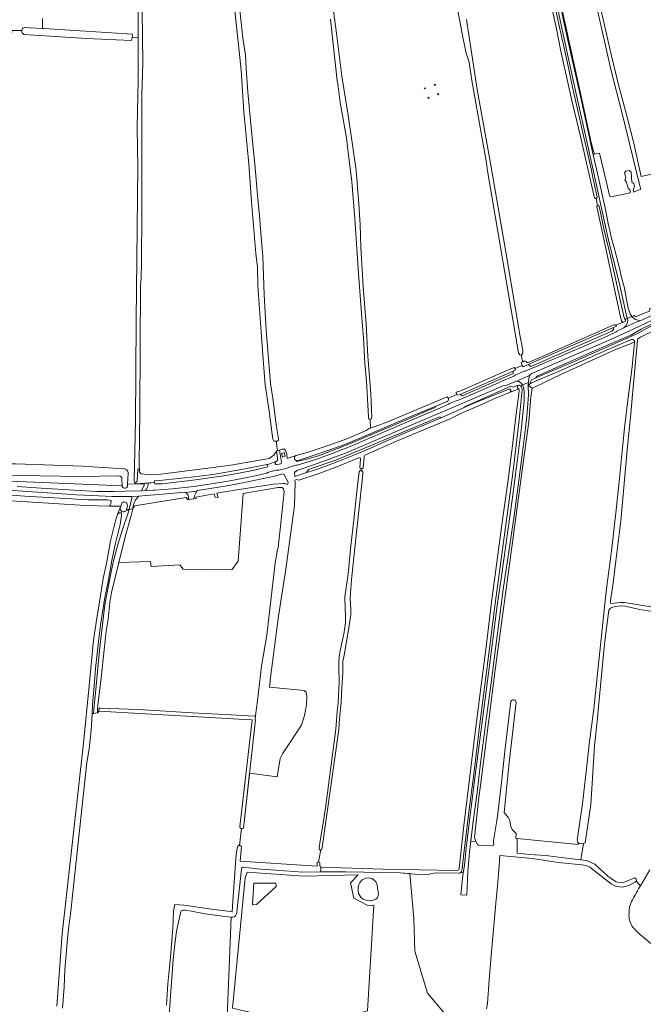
# Model space of a CAD drawing. Header units: metres. Extents: x 209813 to 223847, y 571801 to 587119.
# Tile 626 of 656: x 220937 to 221369, y 579156 to 579838. Entities that reach past the tile are written whole.
import ezdxf

# ---------------------------------------------------------------- set-up
doc = ezdxf.new("R2010")
doc.units = ezdxf.units.M
for name, color, linetype, lineweight in [('B-RO-GR-BEPLANTING_CULTUUR_BOSPLANTSOEN-GV', 8, 'Continuous', 0), ('B-RO-GR-BOUWLAND-GV', 8, 'Continuous', 0), ('B-RO-GR-GRAS-GV', 8, 'Continuous', 0), ('B-RO-GR-GROENVOORZIENING-GV', 8, 'Continuous', 0), ('B-RO-IE-MEUBILAIR_WEGMEUBILAIR_HOOGSPANNINGSMAST-GV', 8, 'Continuous', 0), ('B-RO-OG-WATER_GREPPEL-GV', 8, 'Continuous', 0), ('B-RO-OG-WEG-GV', 8, 'Continuous', 0), ('B-RO-VH-ONVERHARD-GV', 8, 'Continuous', 0), ('B-RO-VH-VERHARDING_HALFVERHARDING-GV', 8, 'Continuous', 0), ('B-RO-VH-VERHARDING_HALFVERHARDING_GRIND-GV', 8, 'Continuous', 0), ('B-RO-VH-VERHARDING_STRAATBAKSTEEN-GV', 8, 'Continuous', 0)]:
    doc.layers.add(name, color=color, linetype=linetype, lineweight=lineweight)

msp = doc.modelspace()

# ---------------------------------------------------------------- linework, layer by layer
at = {"layer": 'B-RO-GR-BEPLANTING_CULTUUR_BOSPLANTSOEN-GV', "flags": 128}
for points in [[(221306.323, 579855.26), (221310.553, 579834.948), (221316.421, 579809.121), (221320.071, 579791.281), (221325.79, 579765.808), (221327.956, 579756.645), (221330.689, 579744.814), (221333.13, 579734.71), (221334.211, 579728.801), (221337.138, 579715.18), (221337.03, 579714.809), (221336.884, 579714.573), (221336.774, 579714.464), (221336.442, 579714.392), (221337.544, 579709.239), (221337.833, 579709.265), (221338.087, 579709.156), (221338.472, 579708.909), (221341.993, 579692.18), (221345.296, 579678.886), (221345.993, 579676.333), (221355.888, 579631.634), (221356.072, 579631.056), (221356.568, 579630.51), (221358.039, 579631.147), (221355.309, 579643.695), (221353.001, 579654.097), (221344.523, 579687.542), (221340.522, 579706.438), (221337.152, 579721.359), (221330.388, 579752.775), (221323.185, 579784.614), (221316.118, 579816.296), (221308.029, 579854.03)], [(221279.22, 579583.653), (221277.321, 579584.207), (221244.999, 579569.703), (221244.714, 579569.336), (221251.4, 579572.292), (221276.037, 579582.249)], [(221282.538, 579584.855), (221281.617, 579584.71), (221279.22, 579583.653)], [(221276.996, 579580.101), (221283.026, 579582.545), (221282.789, 579582.588), (221282.566, 579582.677)], [(221128.635, 579532.906), (221129.319, 579532.133), (221137.814, 579534.274), (221144.858, 579536.415), (221151.35, 579538.901), (221165.163, 579544.081), (221176.075, 579548.708), (221198.037, 579558.101), (221210.468, 579563.211), (221219.86, 579567.355), (221224.971, 579569.427), (221225.47, 579570.425), (221217.696, 579567.162), (221205.989, 579562.435), (221192.95, 579556.807), (221181.681, 579552.101), (221169.704, 579547.016)], [(221156.036, 579541.623), (221146.077, 579538.258), (221130.204, 579532.926)], [(221006.097, 579522.233), (220979.386, 579521.889), (220951.485, 579522.144), (220928.771, 579522.598), (220918.345, 579522.283), (220910.091, 579522.175), (220910.36, 579521.165), (220913.991, 579519.209), (221008.259, 579515.384)], [(221008.259, 579515.384), (221008.065, 579519.983)], [(221231.036, 579150.821), (221219.724, 579164.037), (221210.863, 579193.111), (221210.23, 579215.865), (221207.484, 579246.889), (221200.902, 579247.371), (221163.03, 579248.225), (221145.15, 579248.09), (221133.308, 579247.891), (221114.741, 579249.219), (221104.09, 579250.036), (221091.89, 579251.37), (221091.415, 579251.099), (221091.14, 579250.808), (221090.899, 579250.025), (221087.821, 579220.264), (221087.56, 579219.134), (221086.842, 579217.751), (221086.163, 579217.024), (221085.031, 579216.738), (221083.839, 579216.727), (221081.067, 579147.458)]]:
    msp.add_lwpolyline(points, dxfattribs=at)
for points in [[(221294.661, 579590.058), (221320.811, 579601.155), (221365.156, 579620.859), (221378.964, 579628.359), (221385.121, 579630.805), (221384.117, 579631.627), (221375.718, 579627.577), (221367.768, 579623.828), (221360.569, 579619.628), (221346.921, 579613.779), (221295.476, 579591.281)], [(221348.482, 579624.883), (221289.408, 579599.208), (221291.17, 579597.907), (221347.321, 579622.268), (221348.414, 579623.579)], [(221242.313, 579578.525), (221243.778, 579577.726), (221278.978, 579593.021), (221278.978, 579594.801)], [(221244.527, 579247.465), (221245.331, 579252.444), (221246.577, 579264.586), (221248.994, 579285.406), (221252.11, 579309.451), (221257.934, 579355.405), (221264.495, 579405.172), (221267.946, 579432.515), (221270.864, 579452.713), (221278.342, 579505.667), (221282.039, 579533.782), (221284.834, 579555.881), (221286.625, 579573.84), (221286.649, 579579.961), (221286.382, 579582.707), (221285.737, 579584.913), (221285.536, 579585.17), (221284.075, 579584.527), (221284.485, 579584.182), (221285.058, 579582.963), (221285.2, 579581.872), (221283.279, 579561.026), (221278.774, 579524.063), (221266.471, 579433.858), (221263.134, 579406.418), (221255.671, 579348.685), (221251.703, 579315.774), (221248.332, 579289.388), (221244.937, 579260.875), (221243.803, 579250.28), (221243.381, 579248.373), (221242.834, 579247.647)], [(221292.088, 579582.895), (221289.435, 579585.069), (221289.588, 579578.248), (221288.711, 579566.108), (221287.548, 579555.264), (221285.421, 579538.581), (221282.984, 579518.992), (221279.647, 579494.567), (221275.776, 579468.332), (221272.192, 579443.505), (221269.518, 579424.054), (221267.075, 579404.367), (221263.349, 579375.418), (221259.88, 579350.092), (221256.513, 579323.283), (221254.112, 579303.102), (221251.436, 579283.233), (221249.714, 579269.344), (221253.187, 579269.063), (221252.347, 579271.85), (221255.364, 579299.525), (221256.316, 579307.886), (221260.92, 579342.388), (221265.047, 579374.985), (221266.106, 579384.404), (221279.282, 579481.506), (221286.002, 579531.195), (221289.971, 579559.717), (221291.294, 579576.968)], [(221223.263, 579559.853), (221229.657, 579562.68), (221228.148, 579563.073), (221156.737, 579533.376), (221137.261, 579526.608), (221136.048, 579524.586), (221140.889, 579526.04), (221150.54, 579529.282), (221159.448, 579532.842), (221168.05, 579536.224), (221179.784, 579541.275), (221192.028, 579546.613), (221205.368, 579552.568)], [(221013.166, 579499.029), (221012.508, 579496.554), (221008.484, 579485.181), (221005.517, 579475.339), (221002.7, 579465.167), (221000.897, 579456.996), (220998.769, 579446.436), (220996.303, 579432.898), (220992.627, 579401.659), (220990.165, 579374.399), (220988.856, 579362.803), (220988.548, 579357.742), (220991.351, 579358.149), (220991.335, 579360.431), (220991.525, 579363.394), (220993.723, 579382.335), (220997.329, 579414.783), (220998.57, 579423.015), (220999.757, 579434.619), (221001.059, 579441.494), (221006.052, 579462.223), (221010.724, 579481.005), (221014.566, 579494.898), (221015.673, 579499.399)], [(221084.654, 579153.789), (221093.433, 579244.059), (221094.83, 579247.912), (221134.435, 579245.127), (221171.71, 579246.098), (221166.361, 579240.556), (221168.742, 579229.989), (221178.416, 579224.78), (221182.603, 579225.076), (221178.119, 579151.854), (221167.926, 579149.241), (221101.251, 579149.876)], [(221177.234, 579243.665), (221178.931, 579243.876), (221181.374, 579243.463), (221183.283, 579242.013), (221184.263, 579240.877), (221184.783, 579239.068), (221185.349, 579235.234), (221185.759, 579233.152), (221185.587, 579231.584), (221184.85, 579229.872), (221184.026, 579229.274), (221182.107, 579228.553), (221180.189, 579228.161), (221178.037, 579228.354), (221175.213, 579229.261), (221173.505, 579230.638), (221172.002, 579233.108), (221171.628, 579235.043), (221171.657, 579237.324), (221172.086, 579239.311), (221172.951, 579240.748), (221174.51, 579242.528)], [(221101.284, 579225.633), (221115.042, 579237.936), (221114.777, 579240.185), (221099.431, 579240.185), (221098.638, 579225.368)]]:
    msp.add_lwpolyline(points, close=True, dxfattribs=at)
at = {"layer": 'B-RO-GR-BEPLANTING_CULTUUR_BOSPLANTSOEN-GV'}
for points in [[(221276.037, 579582.249, -0.8483675), (221276.996, 579580.101)], [(221169.704, 579547.016, -0.0209669), (221156.036, 579541.623)], [(221130.204, 579532.926, -0.2281583), (221128.635, 579532.906)], [(221008.065, 579519.983, 0.4731873), (221006.097, 579522.233)]]:
    msp.add_lwpolyline(points, format="xyb", dxfattribs=at)
at = {"layer": 'B-RO-GR-BOUWLAND-GV', "flags": 128}
for points in [[(221145.878, 579251.272), (221189.086, 579250.027), (221239.292, 579249.109), (221240.929, 579249.196), (221241.402, 579249.595), (221241.604, 579250.34), (221244.91, 579280.126), (221252.603, 579342.821), (221256.662, 579375.476), (221260.365, 579403.916), (221264.001, 579434.864), (221271.884, 579493.45), (221275.636, 579519.29), (221278.769, 579545.24), (221281.089, 579565.103), (221282.957, 579578.859), (221283.147, 579582.095), (221283.026, 579582.545), (221267.173, 579576.12), (221256.158, 579571.146), (221244.307, 579566.025), (221235.483, 579561.653), (221198.297, 579546.21), (221176.274, 579536.594), (221175.888, 579535.653), (221175.777, 579535.126), (221175.196, 579527.794)], [(221174.929, 579524.423), (221174.658, 579520.999), (221172.148, 579497.927), (221169.544, 579474.475), (221167.085, 579450.567), (221166.243, 579437.512), (221166.565, 579429.927), (221166.589, 579425.998), (221165.359, 579417), (221162.061, 579398.023), (221161.211, 579393.625), (221161.004, 579385.878), (221160.481, 579375.768), (221159.883, 579365.276), (221158.848, 579354.258), (221158.278, 579346.749), (221146.832, 579265.072), (221146.646, 579263.927), (221146.263, 579263.437), (221145.826, 579263.275), (221144.361, 579255.034)], [(220963.068, 579155.044), (220966.825, 579205.3), (220981.491, 579337.084), (220985.406, 579376.785), (220988.573, 579408.408), (220990.746, 579423.702), (220992.649, 579435.084), (220995.233, 579451.227), (220997.656, 579462.797), (221000.294, 579477.313), (221003.667, 579491.109), (221005.067, 579495.732), (221007.358, 579501.231), (220999.541, 579501.328), (220982.888, 579501.736), (220946.266, 579503.949), (220924.245, 579505.46)], [(221039.091, 579155.78), (221040.06, 579170.645), (221041.771, 579189.174), (221043.334, 579209.153), (221043.797, 579221.059), (221044.789, 579225.425), (221050.967, 579225.101), (221070.068, 579222.228), (221083.297, 579220.574), (221084.464, 579220.469), (221085.049, 579228.049), (221087.332, 579260.23), (221088.073, 579265.522), (221088.951, 579266.294), (221089.645, 579266.275), (221091.008, 579278.164), (221090.571, 579278.164), (221090.094, 579278.587), (221089.724, 579279.222), (221098.395, 579353.432), (221089.021, 579353.772), (220992.475, 579359.423), (220991.351, 579358.149), (220987.518, 579357.593), (220986.904, 579346.232), (220985.447, 579333.322), (220983.959, 579323.71), (220974.011, 579231.678), (220972.709, 579220.65), (220971.382, 579210.448), (220970.394, 579201.971), (220969.791, 579193.449), (220968.696, 579180.494), (220968.082, 579168.336), (220967.037, 579153.833)]]:
    msp.add_lwpolyline(points, dxfattribs=at)
at = {"layer": 'B-RO-GR-BOUWLAND-GV'}
for points in [[(221173.692, 579525.795, -0.4052628), (221174.929, 579524.423)], [(221175.196, 579527.794, -0.3475742), (221173.833, 579527.036)], [(221144.361, 579255.034, -0.3563036), (221145.241, 579254.233)], [(221145.288, 579252.298, 0.1869621), (221145.878, 579251.272)]]:
    msp.add_lwpolyline(points, format="xyb", dxfattribs=at)
at = {"layer": 'B-RO-GR-GRAS-GV', "flags": 128}
for points in [[(221019.351, 579825.509), (221019.356, 579837.159), (221018.927, 579864.744), (221018.566, 579916.297), (221018.454, 579970.856), (221018.6, 579994.506)], [(221315.685, 579832.141), (221309.534, 579860.584), (221303.117, 579890.019), (221300.604, 579900.999), (221298.158, 579909.672), (221297.392, 579911.353), (221296.646, 579910.987), (221297.517, 579908.925), (221301.213, 579895.064), (221309.752, 579856.995), (221312.624, 579843.471), (221313.982, 579837.433), (221319.222, 579813.319), (221324.01, 579792.11), (221329.859, 579765.99), (221333.836, 579747.489), (221334.463, 579744.761), (221335.415, 579744.915)], [(221246.73, 579838.206), (221250.03, 579816.822), (221254.145, 579789.731), (221263.609, 579737.234), (221274.721, 579673.099), (221283.723, 579619.836), (221285.734, 579609.135), (221285.734, 579607.151), (221285.337, 579606.357), (221284.702, 579605.722), (221285.036, 579603.3), (221285.694, 579601.232), (221286.842, 579601.76), (221287.971, 579601.343), (221288.459, 579600.735), (221289.451, 579600.735), (221300.299, 579605.299), (221348.718, 579626.664), (221349.578, 579626.862), (221350.228, 579626.49), (221355.234, 579628.631), (221354.087, 579629.241), (221352.588, 579635.386), (221346.93, 579662.183), (221336.894, 579708.599), (221336.996, 579709.013), (221337.178, 579709.158), (221337.544, 579709.239), (221336.442, 579714.392), (221335.809, 579714.312), (221335.28, 579714.683), (221334.835, 579716.597), (221325.839, 579756.284), (221319.595, 579782.002), (221311.975, 579816.186), (221308.8, 579832.696), (221299.063, 579876.617)], [(221284.702, 579605.722), (221283.75, 579606.039), (221282.797, 579607.468), (221261.353, 579733.425), (221260.517, 579738.79), (221250.44, 579795.993), (221248.572, 579808.653), (221246.485, 579814.836), (221244.389, 579824.708), (221235.021, 579874.976)], [(221151.331, 579867.683), (221156.237, 579832.094), (221160.386, 579798.908), (221164.542, 579773.306), (221167.818, 579751.307), (221170.326, 579733.931), (221172.16, 579710.246), (221173.024, 579696.112), (221173.484, 579680.579), (221175.143, 579653.366), (221177.26, 579627.334), (221178.48, 579604.997), (221180.47, 579579.11), (221181.15, 579562.518), (221180.991, 579561.725), (221180.039, 579561.487), (221180.256, 579555.194), (221191.041, 579559.217), (221233.362, 579576.887), (221234.049, 579576.018), (221239.697, 579578.527), (221239.492, 579580.059), (221242.053, 579580.879), (221275.901, 579595.65), (221279.842, 579597.291), (221280.287, 579596.55), (221285.281, 579598.719), (221284.966, 579599.347), (221284.637, 579600.746), (221285.694, 579601.232)], [(221022.062, 579861.186), (221022.38, 579826.367), (221022.591, 579808.164), (221021.956, 579785.727), (221021.956, 579703.6), (221021.745, 579670.474), (221021.427, 579658.727), (221021.004, 579654.176), (221020.733, 579611.343), (221020.58, 579566.228), (221020.157, 579531.092), (221020.263, 579524.847), (221021.533, 579523.577), (221027.565, 579522.837), (221033.283, 579523.073), (221082.238, 579529.316), (221110.165, 579534.244), (221113.451, 579536.544), (221115.085, 579539.303), (221115.987, 579539.572), (221115.5, 579542.455), (221115.13, 579546.283), (221113.396, 579546.332), (221112.761, 579547.708), (221109.798, 579568.663), (221107.364, 579585.173), (221105.882, 579602.741), (221104.579, 579621.638), (221102.37, 579654.084), (221101.966, 579666.664), (221100.802, 579676.084), (221097.839, 579712.067), (221095.934, 579738.314), (221092.653, 579774.297), (221091.701, 579788.585), (221090.642, 579802.978), (221089.372, 579816.207), (221087.679, 579831.236), (221085.033, 579857.588)], [(221089.131, 579851.035), (221091.776, 579825.212), (221093.681, 579813.464), (221094.211, 579804.045), (221095.375, 579787.958), (221097.915, 579760.865), (221100.137, 579737.899), (221102.254, 579713.981), (221103.63, 579699.905), (221103.841, 579695.883), (221105.641, 579673.976), (221106.538, 579647.609), (221108.125, 579623.002), (221110.268, 579594.983), (221111.141, 579586.127), (221112.905, 579574.306), (221115.021, 579557.441), (221116.618, 579547.834), (221116.459, 579547.04), (221115.792, 579546.415), (221115.13, 579546.283)], [(221315.685, 579832.141), (221326.798, 579781.87), (221333.148, 579752.965), (221334.603, 579746.945), (221335.415, 579744.915), (221338.902, 579745.623), (221343.466, 579726.242), (221345.715, 579716.32), (221346.178, 579715.46), (221351.536, 579716.188), (221360.135, 579718.172), (221359.937, 579720.09), (221358.68, 579721.413), (221357.489, 579725.58), (221356.365, 579726.903), (221356.96, 579729.086), (221356.166, 579731.996), (221356.96, 579733.055), (221359.474, 579733.65), (221360.797, 579732.327), (221361.26, 579725.514), (221362.583, 579724.654), (221362.96, 579722.659), (221362.649, 579721.413), (221362.186, 579720.024), (221362.45, 579718.635), (221367.404, 579720.584), (221366.639, 579722.959), (221354.585, 579773.108), (221346.775, 579803.535), (221342.23, 579823.154), (221335.066, 579854.829)], [(221340.073, 579844.341), (221346.867, 579813.783), (221351.988, 579792.799), (221357.754, 579771.528), (221362.467, 579753.374), (221367.55, 579729.457), (221399.452, 579736.542)], [(220938.838, 579830.43), (220939.203, 579831.531), (220939.514, 579832.039), (220939.933, 579832.31), (220940.573, 579832.56), (220953.115, 579831.927), (220953.115, 579838.867)], [(221180.039, 579561.487), (221179.007, 579561.566), (221178.877, 579562.562), (221178.769, 579562.995), (221177.508, 579587.88), (221176.367, 579599.944), (221175.392, 579617.711), (221174.338, 579631.574), (221171.884, 579662.321), (221169.352, 579700.222), (221167.236, 579726.046), (221164.907, 579746.154), (221163.637, 579756.208), (221161.965, 579765.299), (221159.291, 579780.741), (221157.558, 579793.59), (221157.2, 579795.678), (221152.488, 579838.276)], [(220938.838, 579830.43), (220931.875, 579830.591), (220931.902, 579829.803), (220931.759, 579827.345), (220926.093, 579745.906), (220925.833, 579740.879), (220921.556, 579675.868), (220921.011, 579671.457)], [(221017.307, 579517.608), (221017.14, 579517.608), (221016.777, 579517.718), (221016.672, 579519.083), (221017.459, 579560.279), (221017.802, 579593.618), (221017.992, 579630.196), (221018.929, 579715.015), (221019.095, 579736.053), (221018.726, 579762.883), (221018.856, 579775.087), (221019.318, 579795.712), (221019.517, 579815.529), (221019.351, 579825.509), (221015.347, 579825.824), (221015.329, 579825.51), (221014.765, 579823.675), (220983.624, 579825.07), (220940.281, 579827.777), (220939.194, 579828.803), (220938.941, 579829.313), (220938.798, 579829.913), (220938.838, 579830.43)], [(220953.115, 579831.927), (220954, 579831.882), (221015.298, 579827.96), (221015.422, 579827.153), (221015.347, 579825.824)], [(220919.779, 579670.613), (220918.671, 579662.505), (220919.582, 579662.151), (220919.668, 579660.031), (220917.546, 579631.938), (220917.015, 579623.875), (220915.788, 579612.533), (220912.043, 579573.407), (220911.406, 579561.842), (220910.723, 579552.878), (220909.408, 579539.77), (220909.091, 579537.334), (220908.944, 579537.079), (220908.616, 579536.808), (220908.267, 579536.771), (220908.464, 579530.481), (220934.428, 579530.456), (220980.871, 579528.9), (221009.508, 579527.081)], [(221388.943, 579628.886), (221367.273, 579618.25), (221365.466, 579617.097), (221365.226, 579615.879), (221361.781, 579581.004), (221360.374, 579562.83), (221358.108, 579542.585), (221353.49, 579490.989), (221350.22, 579463.509), (221348.201, 579448.008), (221346.456, 579435.977), (221346.449, 579434.661), (221346.736, 579433.801), (221353.282, 579434.588), (221356.113, 579434.518), (221396.894, 579427.779), (221403.686, 579426.994), (221404.799, 579426.696), (221405.071, 579426.256), (221405.068, 579425.653)], [(221312.037, 579592.473), (221349.503, 579609.353), (221363.133, 579614.794), (221362.972, 579615.594), (221362.337, 579616.286), (221361.829, 579616.542), (221360.908, 579616.499), (221344.18, 579609.344), (221312.425, 579595.397), (221293.411, 579587.248), (221291.722, 579586.594), (221289.435, 579585.069), (221292.088, 579582.895)], [(221337.708, 579387.469), (221339.44, 579405.133), (221342.562, 579433.574), (221343.863, 579445.932), (221347.471, 579472.245), (221350.388, 579498.777), (221352.47, 579518.277), (221354.519, 579539.158), (221356.212, 579555.532), (221358.402, 579574.578), (221361.216, 579595.803), (221362.799, 579611.868), (221363.133, 579614.794)], [(221312.037, 579592.473), (221293.252, 579583.477), (221292.088, 579582.895), (221291.294, 579576.968), (221289.971, 579559.717), (221286.002, 579531.195), (221279.282, 579481.506), (221266.106, 579384.404), (221265.047, 579374.985), (221260.92, 579342.388), (221256.316, 579307.886), (221255.364, 579299.525), (221252.347, 579271.85), (221253.187, 579269.063), (221254.411, 579267.034), (221254.993, 579266.505), (221265.312, 579266.294), (221265.747, 579268.048), (221265.414, 579268.628), (221265.366, 579269.87), (221267.558, 579282.322), (221268.18, 579286.659), (221271.027, 579309.959), (221273.181, 579331.657), (221277.405, 579366.224)], [(221115.987, 579539.572), (221117.197, 579539.933), (221119.094, 579540.692), (221120.443, 579540.692), (221121.316, 579539.819), (221122.267, 579537.285), (221122.666, 579534.262), (221130.486, 579536.74), (221136.498, 579538.469), (221150.967, 579543.222), (221164.599, 579547.978), (221177.275, 579553.534), (221179.454, 579554.919), (221180.256, 579555.194)], [(221020.228, 579526.885), (221019.201, 579526.868), (221018.709, 579519.022), (221018.616, 579518.44), (221018.069, 579517.878), (221017.613, 579517.607), (221017.307, 579517.608), (221017.273, 579516.719), (221030.412, 579517.562), (221030.223, 579517.795), (221031.051, 579518.823), (221034.111, 579518.996), (221056.119, 579521.297), (221071.364, 579523.197), (221089.594, 579526.404), (221109.964, 579530.385), (221114.772, 579532.07), (221115.822, 579532.788), (221115.88, 579534.456), (221115.085, 579539.303)], [(221172.779, 579528.305), (221173.447, 579533.572), (221173.447, 579534.128), (221173.077, 579534.697), (221172.548, 579534.789), (221171.435, 579534.537), (221156.957, 579528.502), (221143.446, 579523.344), (221130.74, 579519.332), (221128.973, 579519.674), (221127.97, 579519.176), (221128.102, 579517.853), (221127.639, 579501.764), (221121.659, 579457.631), (221116.579, 579425.088), (221111.094, 579382.643), (221110.243, 579375.904), (221134.452, 579373.655), (221135.775, 579372.465), (221136.172, 579369.554), (221135.894, 579363.81), (221134.584, 579356.325), (221132.507, 579349.575), (221119.371, 579329.867), (221117.822, 579326.669), (221115.667, 579313.859), (221096.587, 579316.491), (221092.452, 579278.414), (221091.841, 579278.164), (221091.008, 579278.164), (221089.645, 579266.275), (221090.142, 579266.261), (221090.737, 579265.997), (221091.046, 579265.465), (221089.968, 579255.542), (221143.386, 579252.004), (221143.4, 579254.292)], [(221012.377, 579523.98), (221012.106, 579516.44), (221017.273, 579516.719)], [(221162.504, 579438.406), (221164.792, 579454.134), (221166.614, 579473.739), (221168.836, 579491.882), (221170.717, 579511.354), (221172.373, 579524.969)], [(221173.692, 579525.795), (221173.833, 579527.036)], [(221378.587, 579427.895), (221366.611, 579429.712), (221356.831, 579432.03), (221353.726, 579432.339), (221349.594, 579431.776), (221347.948, 579431.346), (221346.373, 579430.66), (221345.306, 579429.35), (221342.526, 579408.098), (221341.098, 579393.855), (221336.956, 579350.21), (221335.342, 579335.273), (221333.909, 579313.064), (221332.825, 579294.762), (221328.79, 579268.316), (221328.462, 579268.008), (221327.916, 579267.682), (221327.742, 579267.694), (221325.9, 579256.425), (221329.769, 579255.972), (221335.62, 579253.401), (221344.621, 579245.241), (221348.515, 579242.352), (221350.337, 579241.301), (221352.38, 579240.723), (221354.407, 579240.603), (221356.072, 579240.941), (221362.939, 579243.901), (221363.377, 579243.899), (221364.232, 579243.109), (221364.52, 579242.358), (221364.39, 579241.939), (221364.109, 579241.572)], [(221144.361, 579255.034), (221145.826, 579263.275), (221145.208, 579263.422), (221144.809, 579263.86), (221144.757, 579264.533), (221145.445, 579269.532), (221147.449, 579281.885), (221149.361, 579293.963), (221156.187, 579346.864), (221157.281, 579359.028), (221157.865, 579365.201), (221158.606, 579379.362), (221158.398, 579389.833)], [(221281.144, 579365.49), (221276.366, 579323.805), (221272.853, 579289.221), (221275.886, 579285.476), (221276.68, 579283.624), (221277.474, 579279.258), (221278.598, 579277.142), (221281.112, 579274.628), (221280.98, 579271.387), (221281.833, 579271.113), (221323.956, 579267.034), (221324.108, 579268.403), (221323.864, 579268.546), (221323.539, 579269.074), (221323.45, 579270.11), (221326.964, 579295.442), (221329.839, 579319.484), (221331.751, 579336.494), (221334.936, 579360.972), (221337.708, 579387.469)], [(221352.82, 579237.652), (221350.01, 579238.27), (221346.803, 579239.894), (221332.047, 579251.41), (221330.68, 579252.112), (221326.848, 579252.954), (221310.249, 579254.632), (221292.413, 579257.312), (221269.787, 579259.385), (221269.183, 579249.076), (221267.784, 579233.371), (221267.166, 579228.876), (221263.94, 579192.866), (221262.339, 579173.554), (221261.264, 579157.018), (221260.678, 579153.347)], [(221364.109, 579241.572), (221367.118, 579238.439), (221373.778, 579249.489)], [(221364.109, 579241.572), (221363.765, 579241.266), (221359.221, 579238.787), (221356.659, 579237.942), (221354.812, 579237.605), (221352.82, 579237.652)], [(221366.598, 579237.576), (221367.118, 579238.439)], [(221374.37, 579198.438), (221365.294, 579206.255), (221361.534, 579210.365)]]:
    msp.add_lwpolyline(points, dxfattribs=at)
for points in [[(221217.47, 579790.663), (221218.126, 579790.907), (221218.369, 579790.25), (221217.713, 579790.007)], [(221224.268, 579793.183), (221224.925, 579793.426), (221225.168, 579792.77), (221224.511, 579792.526)], [(221226.7, 579786.619), (221227.357, 579786.862), (221227.6, 579786.206), (221226.944, 579785.963)], [(221120.034, 579513.337), (221119.054, 579514.163), (221116.344, 579514.09), (221092.068, 579510.075), (221088.679, 579463.205), (221084.234, 579457.252), (221050.5, 579457.649), (221048.198, 579460.586), (221028.433, 579459.396), (221028, 579463), (221006.041, 579462.176), (221001.059, 579441.494), (220999.757, 579434.619), (220998.57, 579423.015), (220997.329, 579414.783), (220993.723, 579382.335), (220991.525, 579363.394), (220991.335, 579360.431), (220991.351, 579358.149), (220992.475, 579359.423), (220992.14, 579359.674), (220992.069, 579360.166), (220992.088, 579360.602), (220992.235, 579361.075), (220992.654, 579361.364), (220993.328, 579361.508), (220999.874, 579361.214), (221019.186, 579360.515), (221034.624, 579359.52), (221056.771, 579358.176), (221083.901, 579356.816), (221099.703, 579355.893), (221100.358, 579356.109), (221100.686, 579356.399), (221101.992, 579366.47), (221104.833, 579390.413), (221108.521, 579411.989), (221114.234, 579462.022), (221115.962, 579471.329), (221116.275, 579472.366), (221120.385, 579511.151)], [(221094.83, 579247.912), (221093.433, 579244.059), (221084.654, 579153.789), (221101.251, 579149.876), (221167.926, 579149.241), (221178.119, 579151.854), (221182.603, 579225.076), (221178.416, 579224.78), (221168.742, 579229.989), (221166.361, 579240.556), (221171.71, 579246.098), (221134.435, 579245.127)], [(221099.431, 579240.185), (221114.777, 579240.185), (221115.042, 579237.936), (221101.284, 579225.633), (221098.638, 579225.368)], [(221083.839, 579216.727), (221083.681, 579216.726), (221077.846, 579217.429), (221065.721, 579219.073), (221055.185, 579221.203), (221052.085, 579221.546), (221050.334, 579221.518), (221049.567, 579221.375), (221049.127, 579221.049), (221048.87, 579220.722), (221045.923, 579207.07), (221044.805, 579198.172), (221043.75, 579187.358), (221041.362, 579155.784), (221039.939, 579130.896), (221038.628, 579116.55), (221076.549, 579113.719), (221077.786, 579128.828), (221079.158, 579141.082), (221079.952, 579147.008), (221080.446, 579147.407), (221081.067, 579147.458)]]:
    msp.add_lwpolyline(points, close=True, dxfattribs=at)
at = {"layer": 'B-RO-GR-GRAS-GV'}
for points in [[(221009.508, 579527.081, -0.4743715), (221012.377, 579523.98)], [(221172.373, 579524.969, -0.324138), (221173.692, 579525.795)], [(221173.833, 579527.036, -0.3738726), (221172.779, 579528.305)], [(221162.995, 579425.382, -0.009448), (221162.504, 579438.406)], [(221161.713, 579412.585, 0.0639294), (221162.995, 579425.382)], [(221158.954, 579399.869, 0.0098445), (221161.713, 579412.585)], [(221158.398, 579389.833, -0.0504183), (221158.954, 579399.869)], [(221277.405, 579366.224, -0.6750223), (221281.144, 579365.49)], [(221143.4, 579254.292, -0.3692084), (221144.361, 579255.034)], [(221360.977, 579227.576, 0.0103899), (221366.598, 579237.576)], [(221359.291, 579219.478, -0.1278911), (221360.977, 579227.576)], [(221361.534, 579210.365, -0.163199), (221359.291, 579219.478)]]:
    msp.add_lwpolyline(points, format="xyb", dxfattribs=at)
at = {"layer": 'B-RO-GR-GROENVOORZIENING-GV', "flags": 128}
for points in [[(221006.95, 579500.112), (221005.067, 579495.732), (221006.455, 579496.696), (221007.852, 579496.544), (221007.954, 579494.915), (221006.866, 579488.528), (221003.417, 579474.664), (221001.071, 579463.598), (220998.598, 579449.001), (220996.377, 579438), (220993.378, 579418.802), (220992.103, 579409.542), (220989.817, 579388.801), (220988.858, 579376.978), (220987.692, 579363.616), (220987.518, 579357.593), (220988.548, 579357.742)], [(220988.548, 579357.742), (220988.856, 579362.803), (220990.165, 579374.399), (220992.627, 579401.659), (220996.303, 579432.898), (220998.769, 579446.436), (221000.897, 579456.996), (221002.7, 579465.167), (221005.517, 579475.339), (221008.484, 579485.181), (221012.508, 579496.554), (221013.166, 579499.029), (221012.259, 579498.896), (221012.277, 579498.5), (221011.404, 579498.536)]]:
    msp.add_lwpolyline(points, dxfattribs=at)
at = {"layer": 'B-RO-GR-GROENVOORZIENING-GV'}
msp.add_arc((221009.369, 579499.801), 2.438, 172.683389, 309.397209, dxfattribs=at)
at = {"layer": 'B-RO-IE-MEUBILAIR_WEGMEUBILAIR_HOOGSPANNINGSMAST-GV', "flags": 128}
for points in [[(221218.126, 579790.907), (221217.47, 579790.663), (221217.713, 579790.007), (221218.369, 579790.25)], [(221224.925, 579793.426), (221224.268, 579793.183), (221224.511, 579792.526), (221225.168, 579792.77)], [(221219.885, 579784.146), (221220.128, 579783.489), (221220.785, 579783.733), (221220.542, 579784.389)], [(221227.6, 579786.206), (221227.357, 579786.862), (221226.7, 579786.619), (221226.944, 579785.963)]]:
    msp.add_lwpolyline(points, close=True, dxfattribs=at)
at = {"layer": 'B-RO-OG-WATER_GREPPEL-GV', "flags": 128}
for points in [[(221145.953, 579248.096), (221163.03, 579248.225), (221200.902, 579247.371), (221211.043, 579246.629), (221216.624, 579246.311), (221221.15, 579246.454), (221225.123, 579247.544), (221241.669, 579247.122), (221242.196, 579247.23), (221242.834, 579247.647), (221243.381, 579248.373), (221243.803, 579250.28), (221244.937, 579260.875), (221248.332, 579289.388), (221251.703, 579315.774), (221255.671, 579348.685), (221263.134, 579406.418), (221266.471, 579433.858), (221278.774, 579524.063), (221283.279, 579561.026), (221285.2, 579581.872), (221285.058, 579582.963), (221284.485, 579584.182), (221283.505, 579585.007), (221282.538, 579584.855)], [(221282.566, 579582.677), (221282.789, 579582.588), (221283.026, 579582.545), (221283.147, 579582.095), (221282.957, 579578.859), (221281.089, 579565.103), (221278.769, 579545.24), (221275.636, 579519.29), (221271.884, 579493.45), (221264.001, 579434.864), (221260.365, 579403.916), (221256.662, 579375.476), (221252.603, 579342.821), (221244.91, 579280.126), (221241.604, 579250.34), (221241.402, 579249.595), (221240.929, 579249.196), (221239.292, 579249.109), (221189.086, 579250.027), (221145.878, 579251.272), (221145.953, 579248.096)], [(221089.968, 579255.542), (221091.046, 579265.465), (221090.737, 579265.997), (221090.142, 579266.261), (221088.951, 579266.294), (221088.073, 579265.522), (221087.332, 579260.23), (221085.049, 579228.049), (221084.464, 579220.469), (221083.297, 579220.574), (221070.068, 579222.228), (221050.967, 579225.101), (221044.789, 579225.425), (221043.797, 579221.059), (221043.334, 579209.153), (221041.771, 579189.174), (221040.06, 579170.645), (221039.091, 579155.78)], [(221041.362, 579155.784), (221043.75, 579187.358), (221044.805, 579198.172), (221045.923, 579207.07), (221048.87, 579220.722), (221049.127, 579221.049), (221049.567, 579221.375), (221050.334, 579221.518), (221052.085, 579221.546), (221055.185, 579221.203), (221065.721, 579219.073), (221077.846, 579217.429), (221083.681, 579216.726), (221085.031, 579216.738), (221086.163, 579217.024), (221086.842, 579217.751), (221087.56, 579219.134), (221087.821, 579220.264), (221090.899, 579250.025), (221091.14, 579250.808), (221091.415, 579251.099), (221091.89, 579251.37), (221104.09, 579250.036), (221114.741, 579249.219), (221133.308, 579247.891), (221145.953, 579248.096)], [(221143.4, 579254.292), (221143.386, 579252.004), (221089.968, 579255.542)], [(221145.288, 579252.298), (221145.241, 579254.233)]]:
    msp.add_lwpolyline(points, dxfattribs=at)
at = {"layer": 'B-RO-OG-WATER_GREPPEL-GV'}
msp.add_lwpolyline([(221282.538, 579584.855, 0.6033124), (221282.566, 579582.677)], format="xyb", dxfattribs=at)
at = {"layer": 'B-RO-OG-WATER_GREPPEL-GV', "flags": 128}
msp.add_lwpolyline([(221083.901, 579356.816), (221056.771, 579358.176), (221034.624, 579359.52), (221019.186, 579360.515), (220999.874, 579361.214), (220993.328, 579361.508), (220992.654, 579361.364), (220992.235, 579361.075), (220992.088, 579360.602), (220992.069, 579360.166), (220992.14, 579359.674), (220992.475, 579359.423), (221089.021, 579353.772), (221098.395, 579353.432), (221089.724, 579279.222), (221090.094, 579278.587), (221090.571, 579278.164), (221091.841, 579278.164), (221092.452, 579278.414), (221100.591, 579353.353), (221100.419, 579353.359), (221100.686, 579356.399), (221100.358, 579356.109), (221099.703, 579355.893)], close=True, dxfattribs=at)
at = {"layer": 'B-RO-OG-WEG-GV', "flags": 128}
for points in [[(221361.22, 579632.525), (221361.568, 579632.007), (221363.205, 579630.697), (221366.907, 579629.538), (221372.509, 579632.059), (221389.256, 579639.959), (221389.572, 579640.18), (221389.951, 579640.612), (221390.412, 579640.827), (221388.426, 579645.137), (221388.473, 579643.191), (221387.84, 579642.519), (221377.154, 579637.696), (221375.788, 579638.251), (221375.608, 579638.758), (221373.217, 579637.723), (221373.633, 579636.864), (221373.421, 579636.239), (221363.607, 579632.368), (221363.474, 579632.598), (221363.121, 579632.842), (221363.058, 579633.322)], [(221229.657, 579562.68), (221244.714, 579569.336), (221244.999, 579569.703), (221277.321, 579584.207), (221279.22, 579583.653), (221281.617, 579584.71), (221283.505, 579585.007), (221284.075, 579584.527), (221285.536, 579585.17), (221284.623, 579586.337), (221283.022, 579587.447), (221281.491, 579587.718), (221280.821, 579587.579), (221274.331, 579584.931), (221273.392, 579584.706), (221272.193, 579584.548), (221253.954, 579576.698), (221214.311, 579559.845), (221196.489, 579552.205), (221178.547, 579544.601), (221164.115, 579538.408), (221154.23, 579534.641), (221140.752, 579529.907), (221129.283, 579525.95), (221128.315, 579525.117), (221127.68, 579524.919), (221127.905, 579521.83), (221136.048, 579524.586), (221137.261, 579526.608), (221156.737, 579533.376), (221228.148, 579563.073)], [(221118.64, 579537.777), (221120.566, 579538.294), (221121.246, 579535.765), (221119.319, 579535.248)], [(221073.925, 579510.221), (221086.45, 579512.27), (221113.183, 579516.555), (221120.198, 579517.04), (221120.983, 579517.014), (221122.502, 579516.331), (221123.05, 579516.417), (221123.229, 579517.876), (221120.248, 579523.374), (221119.65, 579523.543), (221113.714, 579522.041), (221091.82, 579517.316), (221080.83, 579515.314), (221069.17, 579513.433), (221060.486, 579512.135), (221059.718, 579511.64), (221059.263, 579510.129), (221058.443, 579508.46), (221058.022, 579506.35), (221059.574, 579506.588), (221059.437, 579507.462), (221072.095, 579509.675), (221072.618, 579507.477), (221074.721, 579507.293)], [(221019.757, 579508.225), (221017.647, 579505.741), (221016.376, 579502.798), (221015.821, 579500.102), (221016.338, 579500.166), (221016.882, 579501.487), (221052.642, 579507.332), (221053.69, 579505.686), (221054.184, 579505.762), (221054.275, 579507.498), (221053.925, 579508.947), (221052.401, 579510.699), (221051.65, 579510.979), (221036.681, 579509.463), (221024.809, 579508.556)]]:
    msp.add_lwpolyline(points, close=True, dxfattribs=at)
for points in [[(221108.503, 579528.178), (221097.61, 579525.644), (221081.737, 579522.753), (221059.072, 579519.411), (221036.329, 579516.764), (221031.043, 579516.783), (221030.412, 579517.562), (221026.642, 579517.224), (221025.968, 579514.488), (221025.19, 579512.929), (221024.591, 579512.102), (221029.869, 579512.384), (221030.631, 579512.221), (221043.271, 579513.279), (221057.836, 579514.906), (221071.552, 579516.953), (221081.78, 579518.625), (221092.617, 579520.603), (221101.6, 579522.387), (221108.489, 579524.102), (221108.926, 579524.545), (221115.013, 579526.049), (221116.744, 579526.222), (221122.54, 579527.637), (221123.436, 579528.119), (221128.553, 579529.658), (221129.561, 579529.719), (221143.745, 579534.085), (221153.672, 579537.6), (221166.133, 579542.499), (221215.568, 579563.712), (221231.499, 579570.389), (221234.374, 579571.781), (221235.328, 579572.466), (221240.083, 579574.495), (221241.1, 579574.709), (221268.37, 579586.283), (221271.633, 579587.969), (221279.462, 579591.215), (221280.409, 579592), (221286.579, 579594.624), (221287.318, 579594.591), (221302.229, 579600.875), (221330.197, 579613.027), (221341.937, 579618.07), (221348.988, 579621.223), (221350.271, 579621.953), (221350.925, 579622.488), (221355.557, 579624.577), (221356.96, 579626.106), (221357.904, 579627.791), (221358.341, 579630.001), (221358.039, 579631.147), (221356.568, 579630.51), (221356.784, 579630.273), (221356.482, 579629.014), (221355.395, 579628.542), (221355.234, 579628.631), (221350.228, 579626.49), (221350.509, 579625.979), (221350.545, 579625.78), (221348.482, 579624.883), (221348.414, 579623.579), (221347.321, 579622.268), (221291.17, 579597.907), (221289.408, 579599.208), (221286.651, 579598.01), (221285.642, 579598.001), (221285.281, 579598.719), (221280.287, 579596.55), (221280.842, 579595.628), (221278.978, 579594.801), (221278.978, 579593.021), (221243.778, 579577.726), (221242.313, 579578.525), (221240.667, 579578.066), (221239.697, 579578.527), (221234.049, 579576.018), (221234.181, 579575.851), (221234.224, 579574.988)], [(221374.921, 579629.792), (221354.631, 579620.331), (221338.541, 579613.174), (221324.535, 579607.21), (221292.068, 579593.18), (221291.274, 579592.576), (221290.376, 579591.658), (221289.889, 579589.185), (221289.435, 579585.069), (221291.722, 579586.594), (221290.906, 579586.917), (221291.665, 579588.787), (221294.661, 579590.058), (221295.476, 579591.281), (221346.921, 579613.779), (221360.569, 579619.628), (221367.768, 579623.828), (221375.718, 579627.577)], [(221233.37, 579573.74), (221225.47, 579570.425), (221224.971, 579569.427), (221219.86, 579567.355), (221210.468, 579563.211), (221198.037, 579558.101), (221176.075, 579548.708), (221165.163, 579544.081), (221151.35, 579538.901), (221144.858, 579536.415), (221137.814, 579534.274), (221129.319, 579532.133), (221128.635, 579532.906)], [(221128.702, 579536.253), (221122.666, 579534.262), (221122.269, 579537.279), (221121.316, 579539.819), (221120.443, 579540.692), (221119.094, 579540.692), (221117.197, 579539.933), (221118.607, 579531.653), (221118.423, 579530.762), (221118.058, 579530.436), (221115.292, 579529.782)], [(221114.772, 579532.07), (221109.964, 579530.385), (221108.203, 579530.041)], [(221008.259, 579515.384), (220913.991, 579519.209)], [(220935.579, 579514.923), (220952.235, 579513.699), (220975.383, 579512.242), (220990.845, 579511.464), (221002.873, 579511.311), (221008.829, 579511.176), (221010.522, 579511.627), (221021.744, 579511.95), (221023.48, 579515.793), (221023.619, 579516.697), (221017.784, 579516.699), (221012.106, 579516.44), (221012.045, 579514.748)], [(220889.06, 579512.077), (220940.954, 579508.176), (220965.399, 579506.674), (220984.735, 579505.679), (220998.275, 579505.521), (221000.605, 579505.147), (221000.472, 579502.779), (220999.541, 579501.328), (221007.358, 579501.231), (221008.084, 579503.221), (221009.447, 579504.187), (221011.286, 579503.695), (221012.138, 579501.611), (221011.404, 579498.536), (221012.277, 579498.5), (221012.259, 579498.896), (221013.166, 579499.029), (221015.028, 579506.696), (221015.093, 579507.919), (221001.332, 579507.955), (220991.848, 579508.341), (220976.609, 579509.093), (220956.345, 579510.422), (220902.305, 579514.101)]]:
    msp.add_lwpolyline(points, dxfattribs=at)
at = {"layer": 'B-RO-OG-WEG-GV'}
for points in [[(221234.224, 579574.988, -0.3422767), (221233.37, 579573.74)], [(221108.203, 579530.041, -0.9093041), (221108.503, 579528.178)], [(221115.292, 579529.782, -0.6486701), (221114.772, 579532.07)], [(221012.045, 579514.748, -0.754368), (221008.259, 579515.384)]]:
    msp.add_lwpolyline(points, format="xyb", dxfattribs=at)
msp.add_arc((221129.394, 579534.568), 1.822, 112.307444, 257.831008, dxfattribs=at)
at = {"layer": 'B-RO-VH-ONVERHARD-GV', "flags": 128}
for points in [[(221021.744, 579511.95), (221024.591, 579512.102), (221025.19, 579512.929), (221025.968, 579514.488), (221026.642, 579517.224), (221017.784, 579516.699), (221023.619, 579516.697), (221023.48, 579515.793)], [(221327.742, 579267.694), (221324.736, 579268.035), (221324.108, 579268.403), (221323.956, 579267.034), (221281.833, 579271.113), (221281.729, 579261.135), (221290.49, 579260.072), (221301.779, 579259.537), (221308.497, 579258.46), (221325.9, 579256.425)]]:
    msp.add_lwpolyline(points, close=True, dxfattribs=at)
at = {"layer": 'B-RO-VH-VERHARDING_HALFVERHARDING-GV', "flags": 128}
msp.add_lwpolyline([(221308.029, 579854.03), (221316.118, 579816.296), (221323.185, 579784.614), (221330.388, 579752.775), (221337.152, 579721.359), (221340.522, 579706.438), (221344.523, 579687.542), (221353.001, 579654.097), (221355.309, 579643.695), (221358.039, 579631.147), (221361.22, 579632.525), (221359.996, 579634.346), (221358.726, 579638.312), (221357.678, 579643.052), (221357.594, 579644.434), (221355.819, 579653.179), (221354.159, 579659.506), (221352.39, 579666.8), (221349.32, 579678.358), (221347.209, 579686.853), (221344.825, 579696.842), (221342.646, 579707.728), (221341.148, 579714.823), (221337.508, 579731.516), (221333.836, 579747.489), (221329.859, 579765.99), (221324.01, 579792.11), (221319.222, 579813.319), (221313.982, 579837.433), (221312.624, 579843.471)], dxfattribs=at)
msp.add_lwpolyline([(221285.536, 579585.17), (221285.737, 579584.913), (221286.382, 579582.707), (221286.649, 579579.961), (221286.625, 579573.84), (221284.834, 579555.881), (221282.039, 579533.782), (221278.342, 579505.667), (221270.864, 579452.713), (221267.946, 579432.515), (221264.495, 579405.172), (221257.934, 579355.405), (221252.11, 579309.451), (221248.994, 579285.406), (221246.577, 579264.586), (221245.331, 579252.444), (221244.27, 579245.873), (221242.757, 579232.249), (221246.923, 579232.056), (221247.683, 579248.482), (221248.323, 579256.162), (221248.787, 579261.862), (221251.436, 579283.233), (221254.112, 579303.102), (221256.513, 579323.283), (221259.88, 579350.092), (221263.349, 579375.418), (221267.075, 579404.367), (221269.518, 579424.054), (221272.192, 579443.505), (221275.776, 579468.332), (221279.647, 579494.567), (221282.984, 579518.992), (221285.421, 579538.581), (221287.548, 579555.264), (221288.711, 579566.108), (221289.588, 579578.248), (221289.435, 579585.069), (221289.64, 579586.928)], close=True, dxfattribs=at)
at = {"layer": 'B-RO-VH-VERHARDING_HALFVERHARDING_GRIND-GV', "flags": 128}
for points in [[(221366.907, 579629.538), (221363.205, 579630.697), (221361.568, 579632.007), (221361.22, 579632.525), (221358.039, 579631.147), (221358.341, 579630.001), (221357.904, 579627.791), (221356.96, 579626.106), (221355.557, 579624.577), (221364.657, 579628.735), (221365.799, 579629.04)], [(221290.376, 579591.658), (221280.821, 579587.579), (221281.491, 579587.718), (221283.022, 579587.447), (221284.623, 579586.337), (221285.536, 579585.17), (221289.64, 579586.928), (221289.889, 579589.185)], [(221015.821, 579500.102), (221016.376, 579502.798), (221017.647, 579505.741), (221019.757, 579508.225), (221015.093, 579507.919), (221015.028, 579506.696), (221013.166, 579499.029), (221015.673, 579499.399)]]:
    msp.add_lwpolyline(points, close=True, dxfattribs=at)
at = {"layer": 'B-RO-VH-VERHARDING_STRAATBAKSTEEN-GV', "flags": 128}
msp.add_lwpolyline([(221059.718, 579511.64), (221052.401, 579510.699), (221053.925, 579508.947), (221054.275, 579507.498), (221054.184, 579505.762), (221058.022, 579506.35), (221058.443, 579508.46), (221059.263, 579510.129)], close=True, dxfattribs=at)

doc.saveas('drawing.dxf')
